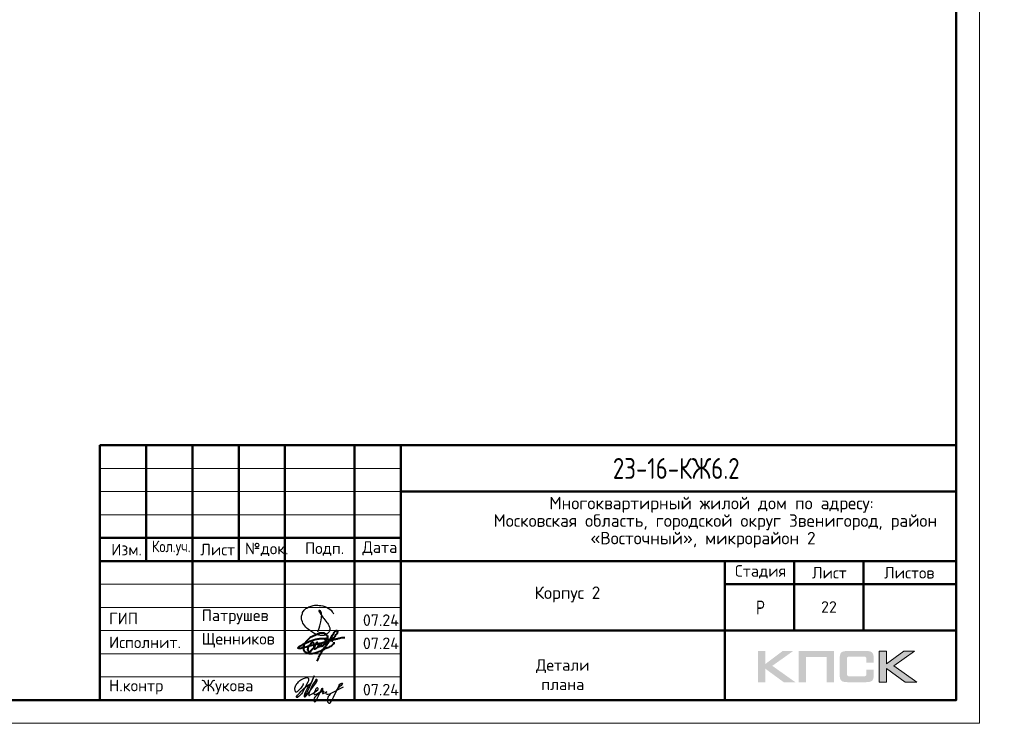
# Model space of a CAD drawing. Header units: millimetres. Extents: x 40580 to 1930067, y -240640 to 81020.
# Tile 370 of 656: x 1119121 to 1140390, y -240442 to -225254. Entities that reach past the tile are written whole.
import ezdxf

# ---------------------------------------------------------------- set-up
doc = ezdxf.new("R2010")
doc.units = ezdxf.units.MM
doc.layers.add('Standard', color=7, linetype='Continuous', lineweight=25)
doc.layers.add('Основная', color=7, linetype='Continuous', lineweight=40)
doc.styles.add('GOST 2.304', font='isocpeur.ttf', dxfattribs={"width": 0.8})
doc.styles.add('ISOCPEUR', font='isocpeur.ttf')

# ---------------------------------------------------------------- blocks, each defined once
blk = doc.blocks.new('яяя')
at = {"lineweight": 30}
for points in [[(345424, 110432), (345425, 110410), (345424, 110397), (345417, 110379), (345406, 110350), (345390, 110319), (345357, 110275), (345310, 110221), (345265, 110176), (345198, 110110), (345161, 110077), (345133, 110066), (345116, 110066), (345102, 110075), (345090, 110091), (345082, 110115), (345074, 110146), (345066, 110182), (345064, 110206), (345067, 110234), (345077, 110278), (345095, 110320), (345114, 110361), (345134, 110395), (345159, 110428), (345195, 110469), (345228, 110506), (345284, 110560), (345331, 110595), (345379, 110625), (345435, 110648), (345486, 110670), (345532, 110686), (345573, 110696), (345605, 110698), (345621, 110695), (345635, 110687), (345648, 110671), (345656, 110649), (345659, 110625), (345659, 110583), (345656, 110553), (345647, 110523), (345635, 110489), (345387, 110033), (345349, 109985), (345311, 109948), (345247, 109889), (345209, 109858), (345192, 109844), (345180, 109837), (345157, 109833), (345150, 109835), (345140, 109842), (345135, 109856), (345138, 109881), (345148, 109892), (345183, 109930), (345267, 110024), (345343, 110105), (345455, 110213), (345617, 110343), (345775, 110456), (345811, 110526), (345838, 110607), (345890, 110740), (345902, 110771), (345698, 110295), (345672, 110226), (345626, 110132), (345572, 110032), (345518, 109953), (345481, 109918), (345497, 110001), (345567, 110147), (345655, 110301), (345760, 110442)], [(345481, 109918), (345476, 109896), (345475, 109874), (345485, 109861), (345506, 109866), (345539, 109891), (345632, 109983), (345968, 110450), (346022, 110527), (346029, 110560), (346027, 110579), (346026, 110590), (346010, 110605), (345993, 110609), (345975, 110601), (345962, 110584), (345954, 110562), (345857, 110421), (345783, 110292), (345741, 110183), (345701, 110079), (345665, 109985), (345660, 109952), (345666, 109929), (345669, 109915), (345682, 109910), (345702, 109914), (345735, 109941), (345846, 110007), (346065, 110160), (346075, 110193), (346070, 110217), (346066, 110236), (346052, 110241), (346030, 110241), (346007, 110228), (345978, 110203), (345960, 110164), (345892, 110010), (345895, 109986), (345904, 109966), (345925, 109964), (345969, 109968), (346045, 110000), (346218, 110114), (346261, 110154), (346280, 110184), (346282, 110210), (346278, 110225), (346263, 110229), (346241, 110222), (346220, 110198), (346162, 110049), (345989, 109904), (345932, 109849), (345906, 109805), (345891, 109739), (345890, 109690), (345899, 109652), (345924, 109647), (345956, 109655), (345980, 109674), (346058, 109838), (346158, 110046), (346261, 110098), (346314, 110120), (346292, 110079), (346269, 110036), (346261, 110008), (346267, 109998), (346293, 109998), (346363, 110039), (346445, 110095), (346421, 110068), (346414, 110040), (346407, 110011), (346416, 109990), (346466, 109972), (346509, 109977), (346574, 109984), (347172, 110293)], [(346586, 109971), (346543, 109917), (346509, 109873), (346489, 109825), (346475, 109767), (346472, 109710), (346478, 109675), (346485, 109641), (346501, 109621), (346517, 109602), (346542, 109589), (346568, 109592), (346605, 109620), (346680, 109731), (346736, 109842), (346865, 110115), (346962, 110290), (346969, 110318), (346979, 110360), (347013, 110403), (347056, 110434), (347091, 110450), (347109, 110450), (347121, 110434), (347115, 110405), (347072, 110355), (347012, 110307), (346924, 110222)]]:
    blk.add_lwpolyline(points, dxfattribs=at)
blk = doc.blocks.new('Из_буфера32210')
at = {"color": 7, "lineweight": 25}
blk.add_lwpolyline([(357, 84), (386, 160), (399, 213), (405, 239), (412, 268), (420, 299), (427, 339), (434, 380), (437, 414), (438, 442), (436, 466), (430, 489), (425, 504), (417, 519), (409, 531), (405, 535), (403, 536), (400, 539), (394, 541), (387, 543), (383, 542), (379, 539), (377, 534), (377, 528), (379, 523), (438, 428), (470, 382), (484, 365), (504, 341), (528, 310), (551, 280), (562, 264), (575, 247), (582, 235), (589, 220), (599, 198), (606, 184), (610, 167), (611, 155), (612, 143), (611, 127), (609, 116), (603, 96), (596, 82), (588, 69), (579, 56), (563, 43), (551, 34), (539, 25), (524, 16), (511, 10), (494, 5), (481, 3), (456, 0), (432, 1), (415, 3), (396, 6), (375, 11), (355, 19), (336, 24), (310, 31), (293, 39), (269, 53), (243, 69), (223, 80), (202, 93), (180, 109), (152, 128), (126, 152), (98, 182), (77, 211), (52, 241), (32, 266), (20, 293), (8, 329), (3, 348), (1, 373), (0, 393), (1, 417), (6, 440), (13, 454), (20, 476), (26, 497), (38, 517), (47, 529), (60, 548), (75, 563), (95, 581), (115, 593), (135, 606), (161, 618), (187, 628), (213, 638), (251, 647), (282, 653), (319, 655), (353, 655), (384, 652), (418, 648), (460, 641), (503, 628), (544, 611), (579, 594), (611, 573), (639, 545), (666, 515), (679, 496), (694, 471)], dxfattribs=at)

msp = doc.modelspace()

# ---------------------------------------------------------------- hatches: boundary and pattern name
h = msp.add_hatch(color=256)
h.paths.add_polyline_path([(1135824.6, -238884.6), (1135597.1, -238884.6), (1135225.1, -239164.7), (1135225.1, -238884.6), (1135067.4, -238884.6), (1135067.4, -239556.7), (1135225.1, -239556.7), (1135225.1, -239261.5), (1135627.5, -239556.7), (1135879.2, -239556.7), (1135378.6, -239201.3)])
h.paths.add_polyline_path([(1136107.4, -239011.2), (1136552.7, -239011.2), (1136552.7, -239556.7), (1136709, -239556.7), (1136709, -238884.6), (1136542.3, -238884.6), (1135951.1, -238884.6), (1135951.1, -239043.7), (1135951.1, -239556.7), (1136107.4, -239556.7)])
h.paths.add_polyline_path([(1137847.1, -238881.2), (1137689.5, -238881.2), (1137689.5, -239554), (1137847.1, -239554), (1137847.1, -239258), (1138249.6, -239554), (1138501.3, -239554), (1138000.6, -239197.9), (1138446.6, -238881.2), (1138219.8, -238881.2), (1137847.1, -239161.2)])
msp.add_hatch(color=256).paths.add_polyline_path([(1137558.1, -238955.8), (1137556, -238948.2), (1137553.2, -238942), (1137549.8, -238935.8), (1137546.3, -238929.6), (1137542.9, -238924.7), (1137538.7, -238919.9), (1137534.6, -238915), (1137530.4, -238910.9), (1137524.9, -238907.4), (1137519.4, -238903.3), (1137513.1, -238899.8), (1137506.2, -238897.1), (1137499.3, -238894.3), (1137491.7, -238891.5), (1137484.1, -238889.5), (1137466.1, -238886), (1137446.8, -238883.2), (1137425.3, -238881.9), (1137401.8, -238881.2), (1137000.8, -238881.2), (1136977.2, -238881.9), (1136956.5, -238883.2), (1136936.5, -238886), (1136919.2, -238889.5), (1136910.9, -238892.2), (1136903.3, -238894.3), (1136896.3, -238897.1), (1136890.1, -238900.5), (1136883.9, -238903.3), (1136877.7, -238907.4), (1136872.8, -238910.9), (1136868, -238915), (1136863.8, -238919.9), (1136860.4, -238924.7), (1136856.2, -238929.6), (1136852.8, -238935.8), (1136850, -238942), (1136847.3, -238948.9), (1136844.5, -238955.8), (1136842.4, -238963.4), (1136839, -238980), (1136836.2, -238998), (1136834.1, -239018.1), (1136834.1, -239040.2), (1136834.1, -239394.2), (1136834.1, -239416.4), (1136836.2, -239436.4), (1136839, -239455.1), (1136842.4, -239471.7), (1136844.5, -239479.3), (1136847.3, -239486.2), (1136850, -239493.1), (1136852.8, -239499.3), (1136856.2, -239504.9), (1136860.4, -239510.4), (1136863.8, -239515.2), (1136868, -239520.1), (1136872.8, -239524.2), (1136878.4, -239527.7), (1136883.9, -239531.1), (1136890.1, -239534.6), (1136896.3, -239538.1), (1136904, -239540.1), (1136910.9, -239542.9), (1136919.2, -239545), (1136936.5, -239549.1), (1136956.5, -239551.2), (1136977.9, -239553.3), (1137000.8, -239554), (1137401.8, -239554), (1137425.3, -239553.3), (1137446.8, -239551.9), (1137466.1, -239549.1), (1137483.4, -239545.7), (1137491.7, -239542.9), (1137499.3, -239540.8), (1137506.2, -239538.1), (1137513.1, -239534.6), (1137519.4, -239531.8), (1137524.9, -239527.7), (1137530.4, -239524.2), (1137534.6, -239520.1), (1137538.7, -239515.9), (1137542.9, -239510.4), (1137546.3, -239505.6), (1137549.8, -239499.3), (1137553.2, -239493.1), (1137556, -239486.9), (1137558.1, -239479.3), (1137560.9, -239471.7), (1137564.3, -239455.1), (1137567.1, -239437.1), (1137568.5, -239416.4), (1137569.1, -239394.2), (1137569.1, -239282.9), (1137412.2, -239282.9), (1137412.2, -239373.5), (1137412.2, -239379.7), (1137411.5, -239385.9), (1137410.1, -239391.5), (1137408.7, -239397), (1137406.7, -239401.8), (1137404.6, -239406), (1137401.8, -239410.1), (1137398.4, -239413.6), (1137394.9, -239417.1), (1137390.7, -239419.8), (1137385.9, -239421.9), (1137381.1, -239424), (1137376.2, -239425.3), (1137370, -239426), (1137363.8, -239426.7), (1137357.6, -239427.4), (1137033.9, -239427.4), (1137028.4, -239426.7), (1137023.6, -239426), (1137019.4, -239424), (1137015.3, -239421.9), (1137011.1, -239419.1), (1137007.7, -239416.4), (1137004.2, -239412.9), (1137001.4, -239408.8), (1136998.7, -239404.6), (1136996.6, -239400.5), (1136994.5, -239395.6), (1136993.2, -239390.8), (1136991.1, -239381.1), (1136990.4, -239371.4), (1136990.4, -239048.5), (1136990.4, -239043), (1136991.1, -239037.4), (1136992.5, -239032.6), (1136993.8, -239027.8), (1136995.2, -239023.6), (1136997.3, -239020.1), (1137000.1, -239016.7), (1137002.8, -239013.2), (1137006.3, -239010.5), (1137009.7, -239007.7), (1137013.9, -239005.6), (1137018, -239004.2), (1137022.9, -239002.9), (1137027.7, -239002.2), (1137033.3, -239001.5), (1137038.8, -239001.5), (1137357.6, -239001.5), (1137363.8, -239001.5), (1137370, -239002.2), (1137375.5, -239003.6), (1137380.4, -239004.9), (1137385.2, -239007), (1137390.1, -239009.1), (1137394.2, -239012.5), (1137397.7, -239015.3), (1137401.1, -239019.5), (1137403.9, -239023.6), (1137406.7, -239027.8), (1137408.7, -239032.6), (1137410.1, -239037.4), (1137411.5, -239043), (1137412.2, -239049.2), (1137412.2, -239055.4), (1137412.2, -239129.4), (1137569.1, -239129.4), (1137569.1, -239040.2), (1137568.5, -239018.1), (1137567.1, -238998), (1137564.3, -238980), (1137560.2, -238963.4)])

# ---------------------------------------------------------------- linework, layer by layer
at = {"lineweight": 0}
msp.add_lwpolyline([(1137689.5, -239554), (1137689.5, -238881.2), (1137847.1, -238881.2), (1137847.1, -239161.2), (1138219.8, -238881.2), (1138446.6, -238881.2), (1138000.6, -239197.9), (1138501.3, -239554), (1138249.6, -239554), (1137847.1, -239258), (1137847.1, -239554), (1137689.5, -239554)], close=True, dxfattribs=at)
at = {"layer": 'Standard', "color": 7, "linetype": 'Continuous', "lineweight": 50, "transparency": 33554687}
for p, q in [((1120851.6, -239941.6), (1120851.6, -234441.6)), ((1120851.6, -234441.6), (1139351.6, -234441.6)), ((1121851.6, -236941.6), (1121851.6, -234441.6)), ((1122851.6, -239941.6), (1122851.6, -234441.6)), ((1123851.6, -236941.6), (1123851.6, -234441.6)), ((1124851.6, -239941.6), (1124851.6, -234441.6)), ((1126351.6, -239941.6), (1126351.6, -234441.6)), ((1127351.6, -239941.6), (1127351.6, -234441.6)), ((1127351.6, -235441.6), (1139351.6, -235441.6)), ((1120851.6, -236441.6), (1127351.6, -236441.6)), ((1120851.6, -236441.6), (1127351.6, -236441.6)), ((1120851.6, -236941.6), (1127351.6, -236941.6)), ((1120851.6, -236941.6), (1127351.6, -236941.6)), ((1127351.6, -236941.6), (1139351.6, -236941.6)), ((1134351.6, -238441.6), (1134351.6, -236941.6)), ((1135851.6, -238441.6), (1135851.6, -236941.6)), ((1137351.6, -238441.6), (1137351.6, -236941.6)), ((1134351.6, -237441.6), (1139351.6, -237441.6)), ((1127351.6, -238441.6), (1139351.6, -238441.6)), ((1134351.6, -239941.6), (1134351.6, -238441.6)), ((1134351.6, -239941.6), (1134351.6, -238441.6))]:
    msp.add_line(p, q, dxfattribs=at)
at = {"layer": 'Standard', "color": 7, "linetype": 'Continuous', "lineweight": 25, "transparency": 33554687}
for p, q in [((1139351.6, -239941.6), (1139351.6, -234441.6)), ((1120851.6, -239941.6), (1139351.6, -239941.6)), ((1120851.6, -239941.6), (1139351.6, -239941.6)), ((1120851.6, -239941.6), (1139351.6, -239941.6))]:
    msp.add_line(p, q, dxfattribs=at)
at = {"layer": 'Standard', "color": 7, "linetype": 'Continuous', "lineweight": 13, "transparency": 33554687}
for p, q in [((1120851.6, -234941.6), (1127351.6, -234941.6)), ((1120851.6, -235441.6), (1127351.6, -235441.6)), ((1120851.6, -235941.6), (1127351.6, -235941.6)), ((1120851.6, -237441.6), (1127351.6, -237441.6)), ((1120851.6, -237941.6), (1127351.6, -237941.6)), ((1120851.6, -237941.6), (1127351.6, -237941.6)), ((1120851.6, -238441.6), (1127351.6, -238441.6)), ((1120851.6, -238441.6), (1127351.6, -238441.6)), ((1120851.6, -238941.6), (1127351.6, -238941.6)), ((1120851.6, -239441.6), (1127351.6, -239441.6))]:
    msp.add_line(p, q, dxfattribs=at)
msp.add_lwpolyline([(1097851.6, -240441.6), (1139851.6, -240441.6), (1139851.6, -181041.6), (1097851.6, -181041.6), (1097851.6, -240441.6)], close=True, dxfattribs=at)
at = {"layer": 'Standard', "color": 7, "linetype": 'Continuous', "lineweight": 50, "transparency": 33554687}
msp.add_lwpolyline([(1099851.6, -181541.6), (1139351.6, -181541.6), (1139351.6, -239941.6), (1099851.6, -239941.6), (1099851.6, -181541.6)], close=True, dxfattribs=at)
at = {"layer": 'Основная'}
for points in [[(1125544.9, -239100.4), (1125663.4, -238869.1), (1125813.7, -238657.2), (1125905.2, -238498.6), (1125929.3, -238465.3), (1125950.8, -238443.3), (1125962.6, -238441), (1125969.5, -238440.2), (1125974.8, -238441.5), (1125978.7, -238444.3), (1125980.9, -238448.5), (1125981.7, -238451.7), (1125983.8, -238458.6), (1125983.3, -238462), (1125983.2, -238469.4), (1125981.7, -238473.3), (1125980.5, -238484.8), (1125968, -238510.9), (1125938.7, -238554.3), (1125890.4, -238606.5), (1125831.7, -238648.4), (1125796.9, -238669.3), (1125777.8, -238673.2), (1125602.9, -238721.7), (1125409.1, -238766.3), (1125273.9, -238805.1), (1125193.2, -238824.9), (1125149.1, -238826.9), (1125128.6, -238816.4), (1125139.9, -238807), (1125150.3, -238793.4), (1125167.7, -238782), (1125230.9, -238744.2), (1125320.1, -238701.1), (1125410, -238661.9), (1125496.2, -238634.5), (1125580.1, -238616.8), (1125683.8, -238613.2), (1125731.5, -238610.5)], [(1125906.3, -238687.9), (1125903.8, -238727.9), (1125885.5, -238742.8), (1125853.9, -238768.6), (1125774.9, -238814.4), (1125695, -238846), (1125621.8, -238881.7), (1125464.5, -238937.9), (1125371.3, -238939), (1125327.5, -238927.9), (1125299.2, -238910.2), (1125282, -238899.1), (1125266, -238870.2), (1125256.5, -238841.4), (1125261.5, -238788.2), (1125267.6, -238748.2), (1125293.7, -238698.3), (1125324.6, -238658.6), (1125374.1, -238611.3), (1125417.4, -238574.7), (1125477.2, -238544.7), (1125539.9, -238514.2), (1125603.7, -238492), (1125642.7, -238486.6), (1125690.7, -238490.4), (1125712.4, -238502.6), (1125736.5, -238520.7), (1125750.1, -238537.5), (1125767.3, -238560.3), (1125768.4, -238590.8), (1125766.7, -238606.8), (1125762.3, -238627.1), (1125755.6, -238642.9), (1125744.5, -238652.9), (1125731.8, -238652.9), (1125721.2, -238646.2), (1125722.3, -238621.8), (1125732.9, -238609.6), (1125782.1, -238626), (1125805.1, -238637.4), (1125856.9, -238655.9), (1125872.2, -238663.3), (1125882.4, -238670)], [(1125809.8, -238663.4), (1125869.7, -238645.2), (1125941, -238623.2), (1125979.1, -238615.3), (1126048.5, -238596.7), (1126104.4, -238590.1), (1126145.1, -238590.9)], [(1125478.9, -238808), (1125477.8, -238726.2), (1125468.5, -238703.7), (1125447.1, -238695.2), (1125430.1, -238705.9), (1125412.3, -238721), (1125389.4, -238747.3), (1125366.9, -238771), (1125350.2, -238796.8), (1125346.5, -238818.3), (1125339.9, -238855.6), (1125343.2, -238870), (1125357.3, -238892.6), (1125378.7, -238895.2), (1125407.2, -238881.9), (1125431.2, -238851.5), (1125449.3, -238834.2), (1125473, -238814.9), (1125510.3, -238746.6), (1125531, -238713.3), (1125548.8, -238691.8), (1125481.8, -238800.2), (1125483.7, -238821.6), (1125488.1, -238840.5), (1125509.2, -238829), (1125534, -238816.4), (1125566.1, -238786.8), (1125569.1, -238781.7), (1125578, -238752.8), (1125583.1, -238738), (1125585, -238732.1), (1125581.3, -238768.4), (1125584.2, -238781.3), (1125600.5, -238780.6), (1125622.7, -238773.9), (1125642.3, -238741), (1125644.1, -238722.2), (1125634.5, -238772.8), (1125644.1, -238773.2), (1125676.7, -238761), (1125701.4, -238743.6), (1125704.4, -238710), (1125706.2, -238695.5), (1125709.2, -238726.2), (1125727.7, -238727.3), (1125745.1, -238725.1), (1125758, -238690.7), (1125760.6, -238682.6), (1125760.2, -238690.4), (1125755.4, -238715.9), (1125771.7, -238720.3)]]:
    msp.add_spline(points, degree=3, dxfattribs=at)

# ---------------------------------------------------------------- block references
at = {"color": 1, "ltscale": 100}
msp.add_blockref('Из_буфера32210', (1125206.7, -238547.8), dxfattribs=at)
at = {"color": 2, "lineweight": 60, "xscale": 0.5, "yscale": 0.5, "zscale": 0.5}
msp.add_blockref('яяя', (952530.9, -294800.1), dxfattribs=at)

# ---------------------------------------------------------------- texts
at = {"layer": 'Standard', "color": 7, "linetype": 'Continuous', "lineweight": 50, "transparency": 33554687, "insert": (1131934.2, -235166.5), "char_height": 450, "width": 3070.526, "attachment_point": 7, "style": 'GOST 2.304'}
msp.add_mtext('23-16-КЖ6.2', dxfattribs=at)
at = {"layer": 'Standard', "color": 7, "linetype": 'Continuous', "lineweight": 25, "transparency": 33554687, "style": 'ISOCPEUR'}
for s, insert, char_height, width, attachment_point in [('Многоквартирный\\~жилой\\~дом\\~по\\~адресу:\\~', (1130561.7, -235896.6), 270, 5717.08, 7), ('Московская\\~область,\\~городской\\~округ\\~Звенигород,\\~район\\~', (1129355.7, -236274.6), 270, 8136.208, 7), ('«Восточный»,\\~микрорайон\\~2', (1131448.2, -236652.6), 270, 3952.828, 7), ('Изм.', (1121099.5, -236816.8), 250, 631.146, 7), ('Лист', (1123022.5, -236816.8), 250, 782.227, 7), ('№док.', (1123987.1, -236834.2), 250, 853.387, 7), ('Подп.', (1125282.9, -236827.2), 250, 764.532, 7), ('Дата', (1126524.7, -236816.8), 250, 782.227, 7), ('\\W0.83;Кол.уч.', (1121978.6, -236816.8), 250, 799.955, 7), ('Стадия', (1134572.2, -237316.8), 250, 1031.116, 7), ('Лист', (1136235.2, -237316.8), 250, 782.227, 7), ('Листов', (1137794.5, -237316.8), 250, 1066.51, 7), ('Корпус\\~2', (1130239.7, -237831.6), 270, 1362.881, 7), ('ГИП', (1121051.6, -238304.1), 250, 586.81, 7), ('Патрушев', (1123051.6, -238304.1), 250, 1386.365, 7), ('\\W0.77;Р', (1135028.6, -238091.6), 300, 262.925, 7), ('07.24', (1126534.7, -238340.3), 250, 817.621, 7), ('Исполнит.', (1121051.6, -238819.8), 250, 1386.365, 7), ('Щенников', (1123051.6, -238810.2), 250, 1333.081, 7), ('07.24', (1126534.7, -238840.3), 250, 817.621, 7), ('{\\W1.0000;Детали плана}', (1130851.6, -239058.2), 250, 1883.333, 2), ('Жукова', (1123051.6, -239819.8), 250, 1031.11, 7), ('Н.контр', (1121051.6, -239819.8), 250, 1102.087, 7), ('07.24', (1126534.7, -239840.3), 250, 817.621, 7)]:
    msp.add_mtext(s, dxfattribs=dict(at, insert=insert, char_height=char_height, width=width, attachment_point=attachment_point))
at = {"layer": 'Standard', "color": 7, "linetype": 'Continuous', "lineweight": 13, "transparency": 33554687, "insert": (1136601.6, -237931.6), "char_height": 250, "width": 459.375, "attachment_point": 5, "style": 'ISOCPEUR'}
msp.add_mtext('\\A1;{\\fISOCPEUR|i0|b0;\\H250.000000;\\W1.000000;\\C7;22}\\P', dxfattribs=at)

doc.saveas('drawing.dxf')
